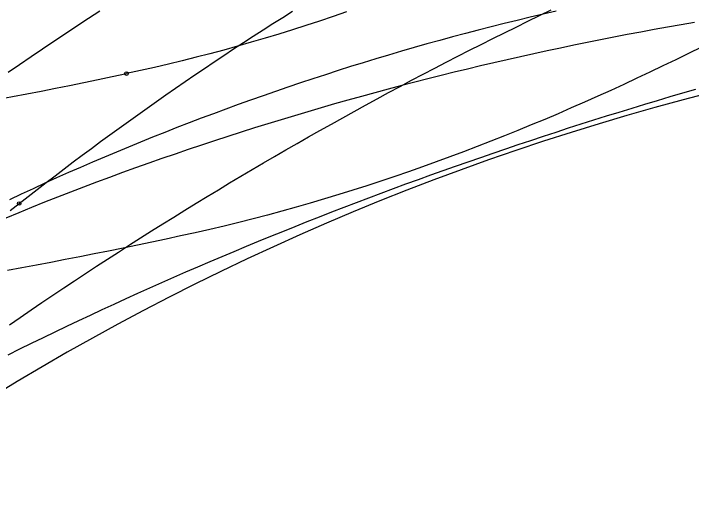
# Model space of a CAD drawing. Extents: x -14 to 1565148, y -25 to 642856.
# Drawn here: x 1564938.9 to 1564954.7, y 636488.98 to 636500.73 of the extents above; entities that cross this region are included whole.
import ezdxf

# ---------------------------------------------------------------- set-up
doc = ezdxf.new("R2010")
doc.units = 0
for name, color, linetype in [('DR_P_Headwall', 7, 'Continuous'), ('MT_P_Drums', 7, 'Continuous'), ('PM_P_Edge_Line', 7, 'Continuous'), ('PV_X_COP', 7, 'Continuous'), ('TR_Turning_Path25', 7, 'Continuous'), ('TR_Turning_Path27', 7, 'Continuous'), ('TR_Turning_Path29', 7, 'Continuous')]:
    doc.layers.add(name, color=color, linetype=linetype)

msp = doc.modelspace()

# ---------------------------------------------------------------- linework, layer by layer
at = {"layer": 'DR_P_Headwall'}
msp.add_lwpolyline([(1564951.54, 636500.786), (1564951.237, 636500.716), (1564950.935, 636500.645), (1564950.633, 636500.573), (1564950.331, 636500.499), (1564950.029, 636500.423), (1564949.729, 636500.346), (1564949.428, 636500.267), (1564949.129, 636500.188), (1564948.83, 636500.106), (1564948.531, 636500.023), (1564948.233, 636499.939), (1564947.936, 636499.853), (1564947.639, 636499.765), (1564947.343, 636499.676), (1564947.048, 636499.586), (1564946.753, 636499.494), (1564946.459, 636499.401), (1564946.166, 636499.306), (1564945.873, 636499.211), (1564945.581, 636499.113), (1564945.29, 636499.015), (1564945, 636498.915), (1564944.71, 636498.814), (1564944.421, 636498.712), (1564944.133, 636498.608), (1564943.845, 636498.503), (1564943.558, 636498.397), (1564943.272, 636498.29), (1564942.987, 636498.181), (1564942.703, 636498.071), (1564942.419, 636497.959), (1564942.136, 636497.846), (1564941.854, 636497.732), (1564941.572, 636497.617), (1564941.292, 636497.5), (1564941.012, 636497.382), (1564940.733, 636497.263), (1564940.454, 636497.143), (1564940.177, 636497.021), (1564939.9, 636496.897), (1564939.624, 636496.773), (1564939.349, 636496.647), (1564939.074, 636496.52), (1564938.801, 636496.391)], dxfattribs=at)
at = {"layer": 'MT_P_Drums'}
msp.add_lwpolyline([(1564938.773, 636492.774), (1564939.044, 636492.909), (1564939.317, 636493.043), (1564939.59, 636493.176), (1564939.864, 636493.308), (1564940.138, 636493.439), (1564940.413, 636493.57), (1564940.688, 636493.699), (1564940.964, 636493.828), (1564941.241, 636493.956), (1564941.518, 636494.083), (1564941.796, 636494.209), (1564942.075, 636494.334), (1564942.354, 636494.458), (1564942.633, 636494.581), (1564942.913, 636494.704), (1564943.194, 636494.825), (1564943.475, 636494.946), (1564943.757, 636495.066), (1564944.039, 636495.185), (1564944.322, 636495.303), (1564944.605, 636495.42), (1564944.889, 636495.536), (1564945.173, 636495.651), (1564945.458, 636495.766), (1564945.743, 636495.88), (1564946.028, 636495.992), (1564946.315, 636496.104), (1564946.601, 636496.215), (1564946.888, 636496.325), (1564947.176, 636496.434), (1564947.464, 636496.543), (1564947.752, 636496.65), (1564948.041, 636496.757), (1564948.331, 636496.862), (1564948.621, 636496.967), (1564948.911, 636497.071), (1564949.201, 636497.174), (1564949.492, 636497.277), (1564949.784, 636497.378), (1564950.076, 636497.478), (1564950.368, 636497.578), (1564950.661, 636497.677), (1564950.954, 636497.775), (1564951.247, 636497.872), (1564951.541, 636497.968), (1564951.835, 636498.063), (1564952.13, 636498.157), (1564952.425, 636498.251), (1564952.72, 636498.343), (1564953.016, 636498.435), (1564953.312, 636498.526), (1564953.608, 636498.616), (1564953.905, 636498.705), (1564954.202, 636498.794), (1564954.5, 636498.881), (1564954.798, 636498.968)], dxfattribs=at)
at = {"layer": 'PM_P_Edge_Line'}
msp.add_lwpolyline([(1564954.768, 636500.526), (1564954.454, 636500.472), (1564954.141, 636500.416), (1564953.828, 636500.359), (1564953.514, 636500.301), (1564953.202, 636500.241), (1564952.889, 636500.181), (1564952.577, 636500.119), (1564952.265, 636500.056), (1564951.953, 636499.992), (1564951.642, 636499.927), (1564951.331, 636499.86), (1564951.02, 636499.792), (1564950.71, 636499.724), (1564950.401, 636499.654), (1564950.092, 636499.582), (1564949.783, 636499.51), (1564949.475, 636499.437), (1564949.168, 636499.362), (1564948.861, 636499.286), (1564948.555, 636499.209), (1564948.25, 636499.131), (1564947.945, 636499.052), (1564947.631, 636498.969), (1564947.317, 636498.884), (1564947.004, 636498.799), (1564946.691, 636498.712), (1564946.378, 636498.623), (1564946.066, 636498.534), (1564945.754, 636498.442), (1564945.443, 636498.35), (1564945.132, 636498.256), (1564944.821, 636498.161), (1564944.511, 636498.065), (1564944.201, 636497.967), (1564943.892, 636497.867), (1564943.583, 636497.767), (1564943.275, 636497.665), (1564942.967, 636497.561), (1564942.66, 636497.456), (1564942.353, 636497.35), (1564942.047, 636497.242), (1564941.741, 636497.133), (1564941.436, 636497.023), (1564941.132, 636496.911), (1564940.828, 636496.797), (1564940.524, 636496.682), (1564940.222, 636496.566), (1564939.919, 636496.448), (1564939.618, 636496.329), (1564939.317, 636496.208), (1564939.017, 636496.086), (1564938.717, 636495.962)], dxfattribs=at)
msp.add_arc((1564951.939, 636463.443), 43.382, 89.1463, 121.3128, dxfattribs=at)
at = {"layer": 'PV_X_COP'}
msp.add_arc((1564969.87, 636440.711), 60, 77.60512, 161.78375, dxfattribs=at)
at = {"layer": 'TR_Turning_Path25'}
for points in [[(1564938.772, 636499.365), (1564939.037, 636499.548), (1564939.303, 636499.729), (1564939.569, 636499.91), (1564939.836, 636500.089), (1564940.103, 636500.268), (1564940.372, 636500.445), (1564940.641, 636500.622), (1564940.91, 636500.798)], [(1564938.8, 636493.471), (1564939.052, 636493.645), (1564939.305, 636493.818), (1564939.558, 636493.989), (1564939.811, 636494.16), (1564940.065, 636494.331), (1564940.319, 636494.5), (1564940.574, 636494.668), (1564940.83, 636494.836), (1564941.086, 636495.003), (1564941.342, 636495.169), (1564941.599, 636495.334), (1564941.856, 636495.498), (1564942.114, 636495.661), (1564942.372, 636495.824), (1564942.631, 636495.985), (1564942.89, 636496.146), (1564943.15, 636496.306), (1564943.41, 636496.465), (1564943.671, 636496.623), (1564943.932, 636496.78), (1564944.194, 636496.937), (1564944.456, 636497.092), (1564944.718, 636497.247), (1564944.981, 636497.4), (1564945.245, 636497.553), (1564945.509, 636497.705), (1564945.773, 636497.856), (1564946.038, 636498.006), (1564946.303, 636498.155), (1564946.569, 636498.304), (1564946.835, 636498.451), (1564947.102, 636498.598), (1564947.369, 636498.743), (1564947.637, 636498.888), (1564947.905, 636499.032), (1564948.173, 636499.175), (1564948.442, 636499.316), (1564948.712, 636499.458), (1564948.981, 636499.598), (1564949.252, 636499.737), (1564949.522, 636499.875), (1564949.793, 636500.012), (1564950.065, 636500.149), (1564950.337, 636500.284), (1564950.609, 636500.419), (1564950.882, 636500.553), (1564951.155, 636500.685), (1564951.429, 636500.817)]]:
    msp.add_lwpolyline(points, dxfattribs=at)
msp.add_arc((1564989.087, 636426.565), 91.716, 76.77078, 136.7592, dxfattribs=at)
at = {"layer": 'TR_Turning_Path27'}
for points in [[(1564939.026, 636496.301), (1564939.234, 636496.464), (1564939.443, 636496.626), (1564939.652, 636496.788), (1564939.863, 636496.949), (1564940.074, 636497.11), (1564940.285, 636497.27), (1564940.498, 636497.429), (1564940.711, 636497.588), (1564940.925, 636497.746), (1564941.14, 636497.903), (1564941.355, 636498.06), (1564941.572, 636498.216), (1564941.789, 636498.372), (1564942.007, 636498.527), (1564942.226, 636498.681), (1564942.445, 636498.835), (1564942.67, 636498.991), (1564942.895, 636499.146), (1564943.12, 636499.3), (1564943.346, 636499.453), (1564943.572, 636499.605), (1564943.799, 636499.757), (1564944.026, 636499.907), (1564944.254, 636500.056), (1564944.482, 636500.205), (1564944.71, 636500.352), (1564944.939, 636500.499), (1564945.169, 636500.644), (1564945.398, 636500.789)], [(1564938.817, 636496.137), (1564939.026, 636496.301)]]:
    msp.add_lwpolyline(points, dxfattribs=at)
msp.add_circle((1564939.026, 636496.301), 0.0417, dxfattribs=at)
msp.add_circle((1564939.026, 636496.301), 0.0417, dxfattribs=at)
msp.add_arc((1558241.035, 641864.874), 8577.009, 321.0086852, 321.4051906, dxfattribs=at)
at = {"layer": 'TR_Turning_Path29'}
for points in [[(1564946.66, 636500.771), (1564946.345, 636500.663), (1564946.029, 636500.557), (1564945.712, 636500.454), (1564945.394, 636500.352), (1564945.076, 636500.253), (1564944.757, 636500.157), (1564944.437, 636500.063), (1564944.117, 636499.971), (1564943.795, 636499.882), (1564943.473, 636499.796), (1564943.151, 636499.712), (1564942.827, 636499.631), (1564942.504, 636499.552), (1564942.179, 636499.476), (1564941.854, 636499.403), (1564941.528, 636499.333)], [(1564954.93, 636499.952), (1564954.632, 636499.804), (1564954.332, 636499.656), (1564954.032, 636499.511), (1564953.73, 636499.366), (1564953.427, 636499.223), (1564953.124, 636499.081), (1564952.819, 636498.941), (1564952.512, 636498.802), (1564952.205, 636498.665), (1564951.897, 636498.53), (1564951.587, 636498.396), (1564951.276, 636498.264), (1564950.964, 636498.133), (1564950.651, 636498.004), (1564950.337, 636497.877), (1564950.021, 636497.752), (1564949.705, 636497.629), (1564949.387, 636497.508), (1564949.068, 636497.388), (1564948.748, 636497.271), (1564948.426, 636497.155), (1564948.104, 636497.042), (1564947.78, 636496.931), (1564947.455, 636496.822), (1564947.129, 636496.715), (1564946.802, 636496.61), (1564946.474, 636496.508), (1564946.144, 636496.408), (1564945.813, 636496.31), (1564945.482, 636496.215), (1564945.149, 636496.122), (1564944.815, 636496.032), (1564944.48, 636495.944), (1564944.144, 636495.859), (1564943.806, 636495.776), (1564943.468, 636495.696), (1564943.129, 636495.619), (1564942.79, 636495.545), (1564942.454, 636495.473), (1564942.119, 636495.402), (1564941.783, 636495.331), (1564941.447, 636495.262), (1564941.111, 636495.193), (1564940.775, 636495.126), (1564940.439, 636495.059), (1564940.102, 636494.993), (1564939.765, 636494.927), (1564939.428, 636494.863), (1564939.091, 636494.799), (1564938.754, 636494.736)]]:
    msp.add_lwpolyline(points, dxfattribs=at)
msp.add_circle((1564941.528, 636499.333), 0.0417, dxfattribs=at)
msp.add_circle((1564941.528, 636499.333), 0.0417, dxfattribs=at)
msp.add_arc((1564913.384, 636631.839), 135.462, 272.82901, 281.99122, dxfattribs=at)

doc.saveas('drawing.dxf')
